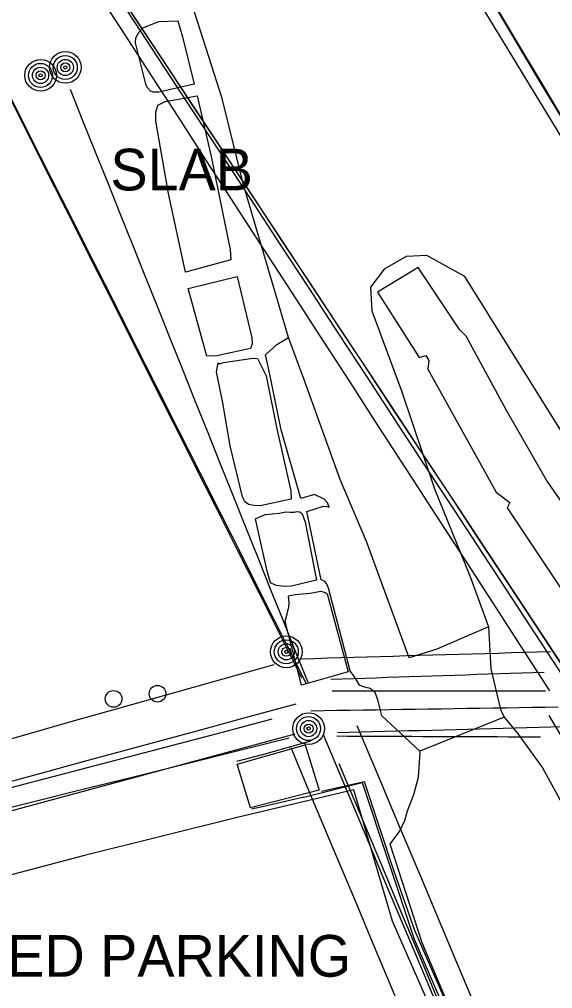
# Model space of a CAD drawing. Extents: x 368532 to 392481, y 10654822 to 10676899.
# Drawn here: x 378431.1 to 378495, y 10661605.3 to 10661721.4 of the extents above; entities that cross this region are included whole.
import ezdxf

# ---------------------------------------------------------------- set-up
doc = ezdxf.new("R2010")
doc.units = 0
for name, color, linetype in [('p_Catenary', 7, 'Continuous'), ('p_dtm retaining wall', 7, 'Continuous'), ('p_dtm sidewalk', 7, 'Continuous'), ('p_dtm slab', 7, 'Continuous'), ('p_road - paved curb', 7, 'Continuous'), ('p_road general road feature', 7, 'Continuous'), ('p_structure fence', 7, 'Continuous'), ('p_structure stairs', 7, 'Continuous'), ('p_utility general pole', 7, 'Continuous'), ('p_utility guy anchor', 7, 'Continuous')]:
    doc.layers.add(name, color=color, linetype=linetype)

msp = doc.modelspace()

# ---------------------------------------------------------------- linework, layer by layer
at = {"layer": 'p_Catenary'}
for points in [[(378497.16, 10661641.35), (378493.68, 10661646.67), (378490.2, 10661651.98), (378486.71, 10661657.3), (378483.23, 10661662.61), (378479.74, 10661667.93), (378476.26, 10661673.24), (378472.78, 10661678.56), (378469.29, 10661683.87), (378465.81, 10661689.19), (378462.32, 10661694.5), (378458.84, 10661699.82), (378455.36, 10661705.13), (378451.87, 10661710.45), (378448.39, 10661715.77), (378444.9, 10661721.08), (378441.42, 10661726.4)], [(378497.57, 10661641.93), (378494.08, 10661647.21), (378490.58, 10661652.5), (378487.09, 10661657.79), (378483.6, 10661663.08), (378480.1, 10661668.37), (378476.61, 10661673.66), (378473.11, 10661678.95), (378469.62, 10661684.23), (378466.12, 10661689.52), (378462.63, 10661694.81), (378459.13, 10661700.1), (378455.64, 10661705.39), (378452.15, 10661710.68), (378448.65, 10661715.97), (378445.16, 10661721.26), (378441.66, 10661726.54)], [(378439.75, 10661725.66), (378443.18, 10661720.37), (378446.61, 10661715.07), (378450.05, 10661709.78), (378453.48, 10661704.48), (378456.91, 10661699.19), (378460.34, 10661693.89), (378463.77, 10661688.6), (378467.2, 10661683.3), (378470.63, 10661678.01), (378474.06, 10661672.71), (378477.49, 10661667.42), (378480.92, 10661662.12), (378484.35, 10661656.83), (378487.78, 10661651.53), (378491.21, 10661646.24), (378494.64, 10661640.94)], [(378423.71, 10661724.34), (378426.29, 10661719.22), (378428.86, 10661714.11), (378431.44, 10661708.99), (378434.01, 10661703.88), (378436.59, 10661698.76), (378439.16, 10661693.65), (378441.73, 10661688.53), (378444.31, 10661683.42), (378446.88, 10661678.3), (378449.46, 10661673.19), (378452.03, 10661668.07), (378454.61, 10661662.96), (378457.18, 10661657.84), (378459.76, 10661652.73), (378462.33, 10661647.61), (378464.91, 10661642.5)], [(378465.5, 10661641.8), (378462.95, 10661646.85), (378460.39, 10661651.9), (378457.84, 10661656.96), (378455.29, 10661662.01), (378452.74, 10661667.06), (378450.19, 10661672.11), (378447.64, 10661677.17), (378445.08, 10661682.22), (378442.53, 10661687.27), (378439.98, 10661692.32), (378437.43, 10661697.38), (378434.88, 10661702.43), (378432.33, 10661707.48), (378429.78, 10661712.53), (378427.22, 10661717.59), (378424.67, 10661722.64)], [(378487.99, 10661723.29), (378490.69, 10661718.78), (378493.38, 10661714.27), (378496.08, 10661709.76)], [(378496.18, 10661709.49), (378493.49, 10661713.99), (378490.79, 10661718.49), (378488.1, 10661723)], [(378444.56, 10661722.13), (378448.03, 10661716.88), (378451.49, 10661711.63), (378454.96, 10661706.38), (378458.42, 10661701.13), (378461.88, 10661695.88), (378465.35, 10661690.63), (378468.81, 10661685.38), (378472.28, 10661680.13), (378475.74, 10661674.88), (378479.2, 10661669.63), (378482.67, 10661664.38), (378486.13, 10661659.13), (378489.6, 10661653.88), (378493.06, 10661648.63), (378496.53, 10661643.38)], [(378437.15, 10661713.04), (378438.65, 10661709.3), (378440.15, 10661705.56), (378441.65, 10661701.82), (378443.15, 10661698.08), (378444.65, 10661694.34), (378446.15, 10661690.6), (378447.65, 10661686.86), (378449.15, 10661683.12), (378450.65, 10661679.37), (378452.15, 10661675.63), (378453.65, 10661671.89), (378455.15, 10661668.15), (378456.65, 10661664.41), (378458.15, 10661660.67), (378459.65, 10661656.93), (378461.15, 10661653.19), (378462.65, 10661649.45), (378464.15, 10661645.71), (378465.65, 10661641.97)], [(378464.9, 10661644.8), (378466.47, 10661644.84), (378468.04, 10661644.89), (378469.61, 10661644.93), (378471.18, 10661644.98), (378472.76, 10661645.02), (378474.33, 10661645.07), (378475.9, 10661645.11), (378477.47, 10661645.16), (378479.04, 10661645.2), (378480.61, 10661645.25), (378482.18, 10661645.29), (378483.75, 10661645.34), (378485.32, 10661645.38), (378486.89, 10661645.43), (378488.46, 10661645.47), (378490.03, 10661645.52), (378491.6, 10661645.56), (378493.17, 10661645.61), (378494.74, 10661645.65)], [(378282, 10661593.48), (378330.28, 10661607.1), (378374.49, 10661619.56), (378379.33, 10661620.93), (378384.17, 10661622.29), (378389.01, 10661623.65), (378393.85, 10661625.02), (378398.69, 10661626.38), (378403.53, 10661627.74), (378408.37, 10661629.11), (378413.21, 10661630.47), (378418.05, 10661631.83), (378422.89, 10661633.2), (378427.73, 10661634.56), (378432.57, 10661635.92), (378437.41, 10661637.29), (378442.25, 10661638.65), (378447.09, 10661640.01), (378451.93, 10661641.38), (378456.77, 10661642.74), (378461.61, 10661644.11)], [(378468.43, 10661642.34), (378469.77, 10661642.38), (378471.12, 10661642.43), (378472.47, 10661642.48), (378473.81, 10661642.52), (378475.16, 10661642.57), (378476.51, 10661642.61), (378477.85, 10661642.66), (378479.2, 10661642.7), (378480.55, 10661642.75), (378481.89, 10661642.79), (378483.24, 10661642.84), (378484.59, 10661642.88), (378485.93, 10661642.93), (378487.28, 10661642.97), (378488.62, 10661643.02), (378489.97, 10661643.06), (378491.32, 10661643.11), (378492.66, 10661643.15), (378494.01, 10661643.2)], [(378468.56, 10661640.93), (378469.91, 10661640.93), (378471.25, 10661640.93), (378472.6, 10661640.93), (378473.95, 10661640.93), (378475.29, 10661640.93), (378476.64, 10661640.93), (378477.99, 10661640.93), (378479.33, 10661640.93), (378480.68, 10661640.93), (378482.03, 10661640.93), (378483.37, 10661640.93), (378484.72, 10661640.93), (378486.07, 10661640.93), (378487.41, 10661640.93), (378488.76, 10661640.93), (378490.11, 10661640.93), (378491.45, 10661640.93), (378492.8, 10661640.93), (378494.15, 10661640.93)], [(378426.85, 10661629.24), (378433.09, 10661630.93), (378439.32, 10661632.62), (378445.56, 10661634.32), (378451.79, 10661636.01), (378458.03, 10661637.71), (378464.26, 10661639.4)], [(378466.03, 10661638.56), (378467.59, 10661638.58), (378469.15, 10661638.61), (378470.71, 10661638.63), (378472.27, 10661638.65), (378473.83, 10661638.68), (378475.39, 10661638.7), (378476.95, 10661638.73), (378478.52, 10661638.75), (378480.08, 10661638.78), (378481.64, 10661638.8), (378483.2, 10661638.82), (378484.76, 10661638.85), (378486.32, 10661638.87), (378487.88, 10661638.9), (378489.44, 10661638.92), (378491, 10661638.94), (378492.56, 10661638.97), (378494.12, 10661638.99), (378495.68, 10661639.02)], [(378425.65, 10661628.2), (378431.61, 10661629.76), (378437.56, 10661631.32), (378443.52, 10661632.88), (378449.47, 10661634.45), (378455.43, 10661636.01), (378461.38, 10661637.57)], [(378494.55, 10661637.99), (378496.94, 10661634), (378499.34, 10661630.02), (378501.73, 10661626.04), (378504.13, 10661622.06), (378506.52, 10661618.08), (378508.92, 10661614.1), (378511.31, 10661610.11), (378513.71, 10661606.13), (378516.1, 10661602.15)], [(378469.2, 10661635.96), (378470.62, 10661635.99), (378472.04, 10661636.03), (378473.46, 10661636.07), (378474.88, 10661636.1), (378476.3, 10661636.14), (378477.72, 10661636.18), (378479.14, 10661636.21), (378480.56, 10661636.25), (378481.98, 10661636.29), (378483.4, 10661636.32), (378484.82, 10661636.36), (378486.24, 10661636.4), (378487.66, 10661636.43), (378489.08, 10661636.47), (378490.5, 10661636.51), (378491.92, 10661636.54), (378493.34, 10661636.58), (378494.76, 10661636.62), (378496.18, 10661636.65)], [(378471.54, 10661636.77), (378474.08, 10661630.75), (378476.61, 10661624.74), (378479.15, 10661618.73), (378481.68, 10661612.71), (378484.22, 10661606.7), (378486.75, 10661600.69)], [(378464.08, 10661635.75), (378457.74, 10661634.03), (378451.39, 10661632.32), (378445.05, 10661630.6), (378438.71, 10661628.89), (378432.36, 10661627.18), (378426.02, 10661625.46)], [(378426.08, 10661626), (378432.3, 10661627.55), (378438.52, 10661629.1), (378444.75, 10661630.65), (378450.97, 10661632.2), (378457.19, 10661633.75), (378463.41, 10661635.3)], [(378467.5, 10661635.72), (378470.05, 10661629.65), (378472.6, 10661623.58), (378475.14, 10661617.51), (378477.69, 10661611.44), (378480.24, 10661605.37), (378482.78, 10661599.31)], [(378469.12, 10661635.54), (378470.41, 10661635.53), (378471.69, 10661635.53), (378472.98, 10661635.52), (378474.26, 10661635.52), (378475.55, 10661635.51), (378476.83, 10661635.5), (378478.12, 10661635.5), (378479.41, 10661635.49), (378480.69, 10661635.49), (378481.98, 10661635.48), (378483.26, 10661635.48), (378484.55, 10661635.47), (378485.84, 10661635.47), (378487.12, 10661635.46), (378488.41, 10661635.46), (378489.69, 10661635.45), (378490.98, 10661635.45), (378492.26, 10661635.44), (378493.55, 10661635.44)], [(378463.61, 10661634.14), (378466.15, 10661628.08), (378468.69, 10661622.02), (378471.23, 10661615.96), (378473.77, 10661609.89), (378476.31, 10661603.83)], [(378469.38, 10661632.24), (378471.84, 10661626.35), (378474.31, 10661620.46), (378476.77, 10661614.58), (378479.23, 10661608.69), (378481.7, 10661602.8)]]:
    msp.add_lwpolyline(points, dxfattribs=at)
at = {"layer": 'p_dtm retaining wall'}
for p, q in [((378460.39, 10661633.35), (378466.03, 10661634.95)), ((378457.12, 10661632.53), (378460.39, 10661633.35)), ((378465.18, 10661628.2), (378472.16, 10661629.94)), ((378472.16, 10661629.94), (378478.42, 10661611.17)), ((378460.57, 10661627.11), (378458.88, 10661626.75)), ((378461.95, 10661627.43), (378460.57, 10661627.11)), ((378465.18, 10661628.2), (378461.95, 10661627.43)), ((378478.42, 10661611.17), (378485.08, 10661595.8))]:
    msp.add_line(p, q, dxfattribs=at)
at = {"layer": 'p_dtm sidewalk'}
for p, q in [((378478.87, 10661691.69), (378474.01, 10661688.73)), ((378483.86, 10661684.27), (378478.87, 10661691.69)), ((378474.01, 10661688.73), (378479.02, 10661680.88)), ((378484.64, 10661683.44), (378483.86, 10661684.27)), ((378489.43, 10661674.63), (378484.64, 10661683.44)), ((378479.02, 10661680.88), (378479.8, 10661681.13)), ((378479.8, 10661681.13), (378480.17, 10661680.52)), ((378480.17, 10661680.52), (378480.03, 10661679.48)), ((378480.03, 10661679.48), (378488.22, 10661664.74)), ((378494.26, 10661666.19), (378489.43, 10661674.63)), ((378498.36, 10661660.3), (378494.26, 10661666.19)), ((378488.22, 10661664.74), (378489.89, 10661663.52)), ((378489.89, 10661663.52), (378489.57, 10661662.88)), ((378489.57, 10661662.88), (378496.75, 10661652.11))]:
    msp.add_line(p, q, dxfattribs=at)
at = {"layer": 'p_dtm slab'}
for p, q in [((378445.85, 10661720.43), (378447.79, 10661721.18)), ((378447.79, 10661721.18), (378450.07, 10661721.24)), ((378450.07, 10661721.24), (378450.61, 10661719.34)), ((378445.43, 10661719.94), (378445.85, 10661720.43)), ((378445, 10661718.6), (378445.04, 10661719.2)), ((378445.04, 10661719.2), (378445.43, 10661719.94)), ((378450.61, 10661719.34), (378452.02, 10661713.67)), ((378446.21, 10661713.64), (378445, 10661718.6)), ((378446.43, 10661713.21), (378446.21, 10661713.64)), ((378446.78, 10661712.83), (378446.43, 10661713.21)), ((378452.02, 10661713.67), (378447.78, 10661712.7)), ((378447.16, 10661712.71), (378446.78, 10661712.83)), ((378447.78, 10661712.7), (378447.16, 10661712.71)), ((378448.54, 10661711.58), (378452.4, 10661712.27)), ((378452.4, 10661712.27), (378454.07, 10661704.97)), ((378447.41, 10661710.31), (378447.65, 10661711.13)), ((378447.65, 10661711.13), (378448.54, 10661711.58)), ((378447.41, 10661709.22), (378447.41, 10661710.31)), ((378448.94, 10661700.54), (378447.41, 10661709.22)), ((378454.07, 10661704.97), (378455.82, 10661696.36)), ((378450.99, 10661691.11), (378448.94, 10661700.54)), ((378455.82, 10661696.36), (378456.33, 10661693.85)), ((378456.33, 10661693.85), (378456.43, 10661692.59)), ((378456.43, 10661692.59), (378450.99, 10661691.11)), ((378451.3, 10661689.16), (378455.53, 10661690.21)), ((378455.53, 10661690.21), (378457.16, 10661690.61)), ((378457.16, 10661690.61), (378458.94, 10661683.25)), ((378453.53, 10661681.06), (378451.3, 10661689.16)), ((378458.94, 10661683.25), (378458.99, 10661682.54)), ((378461.95, 10661682.45), (378463.32, 10661683.31)), ((378458.76, 10661681.98), (378454.76, 10661681.08)), ((378458.99, 10661682.54), (378458.76, 10661681.98)), ((378460.58, 10661681.22), (378461.95, 10661682.45)), ((378454.76, 10661681.08), (378453.53, 10661681.06)), ((378455.53, 10661680.3), (378459.06, 10661680.82)), ((378459.06, 10661680.82), (378459.6, 10661680.76)), ((378459.6, 10661680.76), (378460.65, 10661678.71)), ((378461, 10661679.24), (378460.58, 10661681.22)), ((378454.7, 10661679.18), (378454.9, 10661680.27)), ((378454.9, 10661680.27), (378455.09, 10661680.15)), ((378455.09, 10661680.15), (378455.53, 10661680.3)), ((378455.46, 10661675.45), (378454.7, 10661679.18)), ((378460.65, 10661678.71), (378461.94, 10661672.35)), ((378462.44, 10661672.21), (378461, 10661679.24)), ((378456.35, 10661670.31), (378455.46, 10661675.45)), ((378461.94, 10661672.35), (378463.63, 10661664.9)), ((378464.81, 10661663.99), (378462.44, 10661672.21)), ((378457.81, 10661664.18), (378456.35, 10661670.31)), ((378463.63, 10661664.9), (378463.67, 10661663.92)), ((378466.47, 10661664.46), (378464.81, 10661663.99)), ((378467.62, 10661663.9), (378466.47, 10661664.46)), ((378458.08, 10661663.64), (378457.81, 10661664.18)), ((378458.55, 10661663.26), (378458.08, 10661663.64)), ((378459.2, 10661663.16), (378458.55, 10661663.26)), ((378459.95, 10661663.1), (378459.2, 10661663.16)), ((378463.67, 10661663.92), (378459.95, 10661663.1)), ((378468.03, 10661663.46), (378467.62, 10661663.9)), ((378468.2, 10661662.94), (378468.03, 10661663.46)), ((378459.36, 10661661.56), (378460.52, 10661662.08)), ((378460.52, 10661662.08), (378462.2, 10661662.23)), ((378462.2, 10661662.23), (378463.01, 10661662.4)), ((378463.01, 10661662.4), (378463.51, 10661662.36)), ((378463.51, 10661662.36), (378464.02, 10661662.37)), ((378464.02, 10661662.37), (378464.34, 10661662.42)), ((378464.34, 10661662.42), (378464.69, 10661662.38)), ((378464.69, 10661662.38), (378464.99, 10661662.14)), ((378464.99, 10661662.14), (378465.34, 10661661.18)), ((378465.54, 10661662.43), (378467.54, 10661663.06)), ((378467.26, 10661654.24), (378465.54, 10661662.43)), ((378467.54, 10661663.06), (378467.94, 10661663.05)), ((378467.94, 10661663.05), (378468.2, 10661662.94)), ((378460.77, 10661655.3), (378459.36, 10661661.56)), ((378465.34, 10661661.18), (378466.68, 10661654.19)), ((378461.16, 10661653.87), (378460.77, 10661655.3)), ((378461.86, 10661653.55), (378461.16, 10661653.87)), ((378466.68, 10661654.19), (378463.68, 10661653.48)), ((378467.64, 10661654.1), (378467.26, 10661654.24)), ((378467.91, 10661653.8), (378467.64, 10661654.1)), ((378468.15, 10661653.27), (378467.91, 10661653.8)), ((378462.87, 10661653.43), (378461.86, 10661653.55)), ((378463.68, 10661653.48), (378462.87, 10661653.43)), ((378464.14, 10661652.5), (378465.92, 10661652.67)), ((378465.92, 10661652.67), (378467.2, 10661652.9)), ((378467.2, 10661652.9), (378467.72, 10661652.74)), ((378467.72, 10661652.74), (378467.99, 10661652.56)), ((378470.73, 10661643.35), (378468.15, 10661653.27)), ((378463.35, 10661652.32), (378464.14, 10661652.5)), ((378463.43, 10661651.5), (378463.35, 10661652.32)), ((378463.36, 10661651.02), (378463.43, 10661651.5)), ((378467.99, 10661652.56), (378470.47, 10661643.24)), ((378463.16, 10661650.17), (378463.36, 10661651.02)), ((378462.94, 10661649.24), (378463.16, 10661650.17)), ((378464.91, 10661641.64), (378462.94, 10661649.24)), ((378487.33, 10661648.63), (378487.61, 10661643.58)), ((378471.23, 10661642.61), (378470.73, 10661643.35)), ((378487.61, 10661643.58), (378488.74, 10661638.7)), ((378470.47, 10661643.24), (378464.91, 10661641.64)), ((378471.84, 10661641.64), (378471.23, 10661642.61)), ((378472.14, 10661641.49), (378471.84, 10661641.64)), ((378472.59, 10661641.36), (378472.14, 10661641.49)), ((378473.11, 10661641.23), (378472.59, 10661641.36)), ((378473.71, 10661640.76), (378473.11, 10661641.23)), ((378474.03, 10661639.87), (378473.71, 10661640.76)), ((378474.51, 10661637.95), (378474.03, 10661639.87)), ((378488.74, 10661638.7), (378489.2, 10661637.8)), ((378479.09, 10661633.72), (378474.51, 10661637.95)), ((378489.2, 10661637.8), (378479.09, 10661633.72))]:
    msp.add_line(p, q, dxfattribs=at)
at = {"layer": 'p_road - paved curb'}
for p, q in [((378455.39, 10661711.95), (378450.92, 10661725.94)), ((378484.47, 10661726.31), (378501.07, 10661698.99)), ((378457.95, 10661701.61), (378455.39, 10661711.95)), ((378463.32, 10661683.31), (378457.95, 10661701.61)), ((378477.43, 10661692.99), (378474.82, 10661691.5)), ((378479.91, 10661693.13), (378477.43, 10661692.99)), ((378484.47, 10661690.59), (378479.91, 10661693.13)), ((378474.82, 10661691.5), (378473.16, 10661689.34)), ((378500.88, 10661664.28), (378484.47, 10661690.59)), ((378473.16, 10661689.34), (378473.33, 10661686.5)), ((378473.33, 10661686.5), (378476.89, 10661676.92)), ((378465.17, 10661678.34), (378463.32, 10661683.31)), ((378469.53, 10661666.27), (378465.17, 10661678.34)), ((378476.89, 10661676.92), (378480.85, 10661665.16)), ((378472.69, 10661658.85), (378469.53, 10661666.27)), ((378480.85, 10661665.16), (378485.14, 10661654.54)), ((378477.82, 10661644.9), (378472.69, 10661658.85)), ((378485.14, 10661654.54), (378487.33, 10661648.63)), ((378487.33, 10661648.63), (378481.11, 10661645.93)), ((378481.11, 10661645.93), (378477.82, 10661644.9))]:
    msp.add_line(p, q, dxfattribs=at)
at = {"layer": 'p_road general road feature'}
for p, q in [((378489.2, 10661637.8), (378490.88, 10661635.76)), ((378490.88, 10661635.76), (378493.78, 10661631.73)), ((378478.91, 10661630.61), (378479.12, 10661633.51)), ((378479.12, 10661633.51), (378479.09, 10661633.72)), ((378493.78, 10661631.73), (378496.29, 10661627.22)), ((378478.36, 10661628.51), (378478.91, 10661630.61)), ((378471.16, 10661629.08), (378457.16, 10661625.78)), ((378475.81, 10661613.34), (378471.16, 10661629.08)), ((378477.62, 10661626.58), (378478.36, 10661628.51)), ((378477.24, 10661625.29), (378477.62, 10661626.58)), ((378457.16, 10661625.78), (378438.72, 10661621.17)), ((378476.62, 10661624.04), (378477.24, 10661625.29)), ((378475.52, 10661622.57), (378476.62, 10661624.04)), ((378479.36, 10661610.76), (378475.52, 10661622.57)), ((378438.72, 10661621.17), (378418.37, 10661615.79)), ((378485.4, 10661591.57), (378475.81, 10661613.34)), ((378483.05, 10661602.02), (378479.36, 10661610.76))]:
    msp.add_line(p, q, dxfattribs=at)
at = {"layer": 'p_structure fence'}
for p, q in [((378472.43, 10661630.05), (378467.3, 10661628.87)), ((378476.01, 10661619.3), (378472.43, 10661630.05)), ((378478.5, 10661612.2), (378476.01, 10661619.3)), ((378486.83, 10661593.1), (378478.5, 10661612.2))]:
    msp.add_line(p, q, dxfattribs=at)
at = {"layer": 'p_structure stairs'}
for p, q in [((378457.18, 10661632.14), (378465.33, 10661634.48)), ((378465.33, 10661634.48), (378467.03, 10661629.04)), ((378458.76, 10661626.92), (378457.18, 10661632.14)), ((378467.03, 10661629.04), (378458.76, 10661626.92))]:
    msp.add_line(p, q, dxfattribs=at)
at = {"layer": 'p_utility general pole'}
for centre, radius in [((378433.6, 10661714.71), 1.9), ((378436.57, 10661715.66), 1.9), ((378436.57, 10661715.66), 1.44), ((378436.57, 10661715.66), 0.973), ((378433.6, 10661714.71), 1.44), ((378433.6, 10661714.71), 0.973), ((378436.57, 10661715.66), 0.539), ((378436.57, 10661715.66), 0.192), ((378433.6, 10661714.71), 0.539), ((378433.6, 10661714.71), 0.192), ((378463.07, 10661645.62), 1.9), ((378463.07, 10661645.62), 1.44), ((378463.07, 10661645.62), 0.973), ((378463.07, 10661645.62), 0.539), ((378463.07, 10661645.62), 0.192), ((378465.74, 10661636.42), 1.9), ((378465.74, 10661636.42), 1.44), ((378465.74, 10661636.42), 0.973), ((378465.74, 10661636.42), 0.539), ((378465.74, 10661636.42), 0.192)]:
    msp.add_circle(centre, radius, dxfattribs=at)
at = {"layer": 'p_utility guy anchor'}
for centre in [(378447.63, 10661640.6), (378442.36, 10661639.98)]:
    msp.add_circle(centre, 1, dxfattribs=at)

# ---------------------------------------------------------------- texts
at = {"layer": 'p_dtm slab'}
msp.add_text(' SLAB', height=5, dxfattribs=at).set_placement((378440.12, 10661700.92))
at = {"layer": 'p_road general road feature'}
msp.add_text(' PAVED PARKING', height=5, dxfattribs=at).set_placement((378414.37, 10661606.68))

doc.saveas('drawing.dxf')
